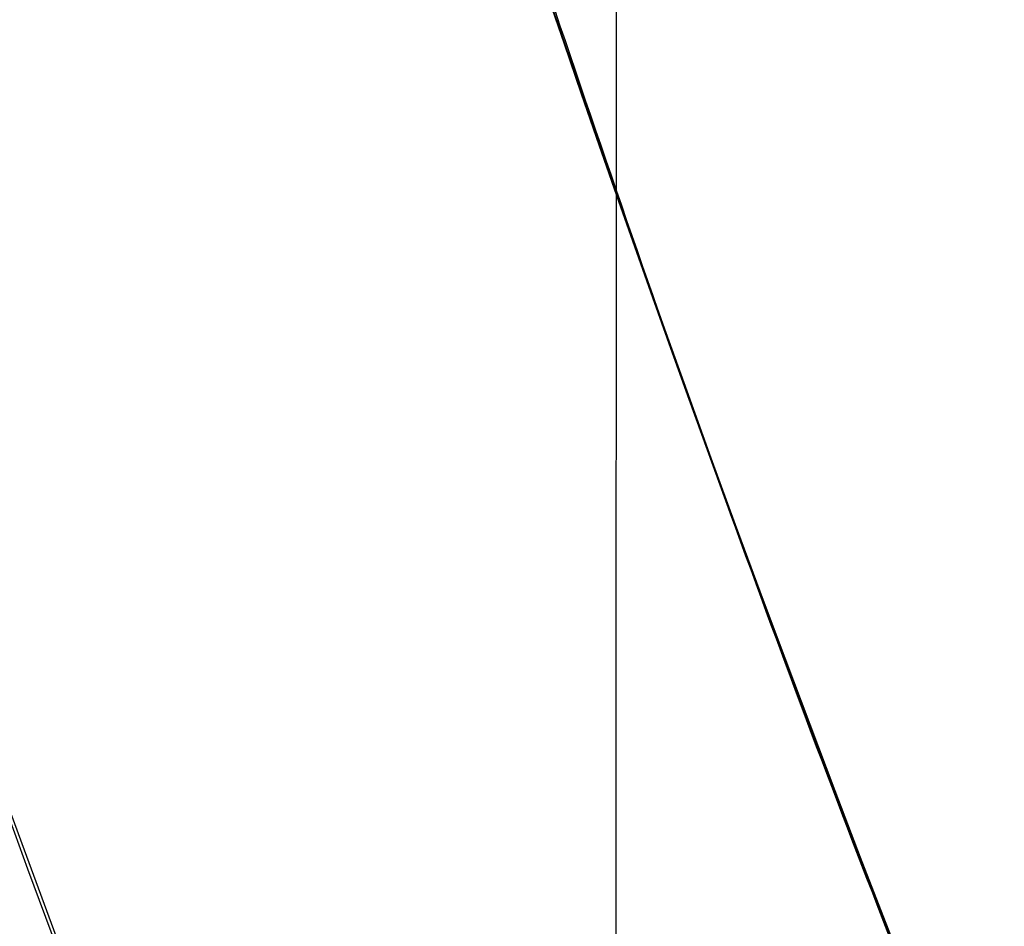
# Model space of a CAD drawing. Header units: millimetres. Extents: x -130 to 129, y 0 to 422.
# Tile 399 of 656: x -19.705 to -18.884, y 285.924 to 286.68. Entities that reach past the tile are written whole.
import ezdxf

# ---------------------------------------------------------------- set-up
doc = ezdxf.new("R2010")
doc.units = ezdxf.units.MM
for name, color, linetype, true_color in [('BOMBILLA', 7, 'Continuous', 0xfff700), ('NEGRO', 7, 'Continuous', 0x363535), ('PANTALLA', 7, 'Continuous', 0xffffff)]:
    doc.layers.add(name, color=color, linetype=linetype, true_color=true_color)
doc.layers.add('Capa 01', color=7, linetype='Continuous')

# ---------------------------------------------------------------- blocks, each defined once
blk = doc.blocks.new('DOME 29912')
at = {"layer": 'BOMBILLA', "extrusion": (0, 0, -1)}
blk.add_arc((0.7034267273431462, 292.9933873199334, -203.8578232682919), 24.05871559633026, 180.8118392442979, 0.8118392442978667, dxfattribs=at)
at = {"layer": 'BOMBILLA'}
blk.add_arc((-0.7034267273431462, 292.9933873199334, 189.2111779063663), 19.08658103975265, 179.1881607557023, 359.1881607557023, dxfattribs=at)
at = {"layer": 'NEGRO', "extrusion": (0, 0, -1)}
for centre, radius, start, end in [((0.703263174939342, 292.997692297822, -150.75), 116.5, 15.31920064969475, 195.3192006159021), ((0.703263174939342, 292.997692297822, -150.75), 115.5, 15.31920064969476, 195.3192006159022), ((0.7032631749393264, 292.997692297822, -156), 116.5, 15.31920062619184, 195.319200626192), ((0.703263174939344, 292.997692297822, -145.5), 115.5, 15.31920062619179, 195.319200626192), ((0.7032631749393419, 292.997692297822, -156), 115.5, 15.31920062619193, 195.319200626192), ((0.7032631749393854, 292.997692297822, -158), 115, 48.09866593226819, 228.0986659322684), ((0.7032631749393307, 292.9976922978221, -158), 112, 48.09866593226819, 228.0986659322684), ((0.703263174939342, 292.997692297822, -144.5), 106.5, 15.31920064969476, 195.3192006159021), ((0.7032631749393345, 292.997692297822, -145), 106.5, 15.3192006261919, 195.319200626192), ((0.7032631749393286, 292.997692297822, -158), 115.0000000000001, 228.0986659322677, 48.09866593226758), ((0.7032631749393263, 292.997692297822, -158), 112, 228.0986659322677, 48.09866593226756), ((0.70326317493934, 292.997692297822, -151.5), 115.0000000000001, 260.0639215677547, 16.13341038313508), ((0.70326317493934, 292.997692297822, -151.5), 112.0000000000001, 260.1165838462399, 16.08074809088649), ((0.7032631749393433, 292.997692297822, -145.5), 116.5, 195.3192006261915, 15.31920062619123), ((0.7032631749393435, 292.997692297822, -156), 116.5, 195.3192006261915, 15.31920062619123), ((0.703263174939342, 292.997692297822, -150.75), 116.5, 195.3192006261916, 15.31920064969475), ((0.7032631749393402, 292.997692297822, -156), 115.5, 195.3192006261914, 15.31920062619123), ((0.703263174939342, 292.997692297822, -150.75), 115.5, 195.3192006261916, 15.31920064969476), ((0.7032631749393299, 292.997692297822, -156), 29.00000000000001, 258.0986659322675, 78.09866593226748), ((0.703263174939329, 292.997692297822, -155), 29.00000000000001, 258.0986659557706, 78.098665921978), ((0.7032631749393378, 292.997692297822, -145), 106.5, 195.3192006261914, 15.31920062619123), ((0.703263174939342, 292.997692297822, -144.5), 106.5, 195.3192006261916, 15.31920064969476), ((0.7032631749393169, 292.997692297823, -161.376100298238), 28.25000000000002, 233.9491539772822, 53.94915397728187), ((0.703263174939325, 292.997692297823, -160.376100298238), 28.25000000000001, 233.9491539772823, 53.94915400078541), ((0.703263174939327, 292.997692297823, -153), 22.49999999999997, 270.0360020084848, 90.0360020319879), ((0.703263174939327, 292.9976922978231, -154), 22.49999999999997, 270.0360020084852, 90.0360020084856), ((0.7032631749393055, 292.997692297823, -159.876100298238), 27.50000000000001, 233.949153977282, 53.94915397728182), ((0.703263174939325, 292.997692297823, -159.626100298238), 27.5, 233.9491539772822, 53.94915400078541), ((0.7032631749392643, 292.9976922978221, -133.25), 20.99999999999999, 270.0360020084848, 90.0360020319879), ((0.703263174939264, 292.9976922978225, -152), 21.00000000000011, 270.0360020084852, 90.0360020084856), ((0.703263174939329, 292.997692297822, -156), 20.25000000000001, 258.0986659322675, 78.09866593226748), ((0.703263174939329, 292.997692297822, -155), 20.25000000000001, 258.0986659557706, 78.09866592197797), ((0.7032631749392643, 292.9976922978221, -133), 19.00000000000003, 270.0360020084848, 90.0360020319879), ((0.703263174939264, 292.9976922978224, -152), 19.0000000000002, 270.036002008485, 90.0360020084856), ((0.703263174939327, 292.997692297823, -143), 18.65000000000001, 270.0360020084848, 90.0360020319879), ((0.703263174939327, 292.997692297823, -152), 18.65000000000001, 270.0360020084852, 90.0360020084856), ((0.703263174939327, 292.997692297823, -160.73517), 18.59999999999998, 307.4656207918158, 90.03600202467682), ((0.703263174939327, 292.997692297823, -171.2075), 18.59999999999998, 270.0360020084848, 90.03600203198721), ((0.703263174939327, 292.997692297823, -168.6575), 18.59999999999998, 270.0360020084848, 90.03600203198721), ((0.703263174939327, 292.997692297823, -176.5), 18.59999999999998, 270.036002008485, 90.0360020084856), ((0.703263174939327, 292.997692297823, -176.5), 17.49999999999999, 270.0360020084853, 90.0360020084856), ((0.7032631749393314, 292.997692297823, -169.376100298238), 18.00000000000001, 233.949153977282, 53.94915397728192), ((0.7032631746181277, 292.997692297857, -161.3761002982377), 22.50000000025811, 323.9491539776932, 353.9491539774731), ((0.7032631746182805, 292.997692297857, -169.3761002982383), 22.50000000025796, 323.9491539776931, 353.9491539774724), ((0.703263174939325, 292.997692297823, -165.376100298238), 22.49999999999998, 323.9491539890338, 353.9491539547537), ((0.703263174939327, 292.997692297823, -174.475425), 18.59999999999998, 270.0360020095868, 349.8527755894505)]:
    blk.add_arc(centre, radius, start, end, dxfattribs=at)
at = {"layer": 'NEGRO'}
for centre, radius, start, end in [((-0.7032631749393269, 292.997692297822, 145.5), 116.5, 344.6807993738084, 164.680799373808), ((-0.7032631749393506, 292.997692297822, 144), 115, 344.6807993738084, 164.6807993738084), ((-0.7032631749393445, 292.997692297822, 145), 115, 344.6807993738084, 131.9013340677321), ((-0.7032631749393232, 292.997692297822, 145), 115, 344.6807993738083, 131.9013340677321), ((-0.7032631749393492, 292.997692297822, 145), 112, 311.9013340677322, 131.901334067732), ((-0.7032631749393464, 292.997692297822, 144), 106.5, 344.6807993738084, 164.6807993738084), ((-0.7032631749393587, 292.997692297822, 145), 112, 131.9013340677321, 311.901334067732), ((-0.7032631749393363, 292.997692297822, 145.5), 115.5, 164.6807993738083, 344.6807993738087), ((-0.7032631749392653, 292.997692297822, 144), 115, 164.6807993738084, 344.6807993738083), ((-0.7032631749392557, 292.9976922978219, 145), 114.9999999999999, 164.6807993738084, 311.901334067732), ((-0.703263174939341, 292.997692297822, 145), 115, 164.6807993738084, 311.901334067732), ((-0.7032631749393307, 292.997692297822, 154), 29.00000000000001, 101.9013340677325, 281.9013340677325), ((-0.7032631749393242, 292.997692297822, 144), 106.5, 164.6807993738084, 344.6807993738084), ((-0.703263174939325, 292.997692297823, 159.376100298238), 28.25, 126.0508460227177, 306.0508460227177), ((-0.703263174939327, 292.9976922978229, 152), 22.49999999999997, 89.96399799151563, 269.963997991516), ((-0.703263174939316, 292.997692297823, 159.376100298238), 27.49999999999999, 126.0508460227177, 306.0508460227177), ((-0.7032631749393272, 292.997692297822, 154), 20.25000000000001, 101.9013340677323, 281.9013340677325), ((-0.7032631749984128, 292.9976922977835, 114), 19.00000000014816, 89.96399799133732, 213.2397354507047), ((-0.703263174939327, 292.997692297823, 134), 18.65000000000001, 89.96399799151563, 269.963997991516), ((-0.7032631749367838, 292.9976922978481, 175), 18.59999999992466, 89.9639979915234, 264.2077136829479), ((-0.7032631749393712, 292.997692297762, 154), 18.59999999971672, 167.5453164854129, 269.9639979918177)]:
    blk.add_arc(centre, radius, start, end, dxfattribs=at)
for points, weights in [([(111.2336383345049, 262.3348985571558, 144.4393398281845), (172.559225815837, 486.208701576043, 144.4393398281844), (-51.31457720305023, 547.5342890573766, 144.4393398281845), (-112.6401646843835, 323.6604860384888, 144.4393398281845)], [0.8164906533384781, 0.2721635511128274, 0.2721635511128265, 0.8164906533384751]), ([(110.5516558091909, 262.5217135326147, 145.1464466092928), (171.5036133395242, 485.0315515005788, 145.1464466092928), (-51.00622462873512, 545.9835090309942, 145.1464466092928), (-111.9581821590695, 323.4736710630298, 145.1464466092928)], [0.8164906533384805, 0.2721635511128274, 0.2721635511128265, 0.8164906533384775]), ([(-112.6401646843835, 323.6604860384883, 144.4393398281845), (-173.9657521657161, 99.7866830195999, 144.4393398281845), (49.90805085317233, 38.4610955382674, 144.4393398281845), (111.2336383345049, 262.3348985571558, 144.4393398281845)], [0.8164906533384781, 0.2721635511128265, 0.2721635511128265, 0.8164906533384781]), ([(-111.9581821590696, 323.4736710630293, 145.1464466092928), (-172.9101396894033, 100.9638330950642, 145.1464466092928), (49.59969827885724, 40.01187556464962, 145.1464466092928), (110.5516558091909, 262.5217135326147, 145.1464466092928)], [0.8164906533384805, 0.2721635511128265, 0.2721635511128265, 0.8164906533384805])]:
    blk.add_rational_spline(points, weights, degree=3, dxfattribs=at)
for points, knots in [([(0.5450627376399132, 312.5578989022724, 175), (-2.007606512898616, 312.7208094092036, 175), (-4.558315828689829, 312.3809239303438, 175), (-8.157760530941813, 311.1689125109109, 175), (-9.33278626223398, 310.6409687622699, 175), (-11.52498187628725, 309.3880637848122, 175), (-12.55566007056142, 308.6598275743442, 175), (-15.44625611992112, 306.1617089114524, 175), (-17.02461453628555, 304.1452282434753, 175), (-18.75555973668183, 300.7370789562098, 175), (-19.21466194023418, 299.561334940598, 175), (-19.90366126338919, 297.1326653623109, 175), (-20.13362514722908, 295.8656009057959, 175), (-20.34113073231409, 293.341238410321, 175), (-20.32274520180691, 292.0805912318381, 175), (-20.04140427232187, 289.5623686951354, 175), (-19.77454366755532, 288.3031271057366, 175), (-18.63523692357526, 284.6925706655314, 175), (-17.39072969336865, 282.4124697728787, 175), (-14.16801695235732, 278.533291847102, 175), (-12.15576091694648, 276.8924562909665, 175), (-8.81320129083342, 275.1096100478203, 175), (-7.624015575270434, 274.6163730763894, 175), (-5.19647650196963, 273.8775263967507, 175), (-3.953742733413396, 273.6268366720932, 175), (-2.681341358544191, 273.4977639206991, 175)], [0.968114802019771, 0.968114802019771, 0.968114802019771, 0.968114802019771, 1.093114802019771, 1.093114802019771, 1.155614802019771, 1.155614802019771, 1.218114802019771, 1.218114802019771, 1.343114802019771, 1.343114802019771, 1.405614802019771, 1.405614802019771, 1.468114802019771, 1.468114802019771, 1.530614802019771, 1.530614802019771, 1.593114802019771, 1.593114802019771, 1.718114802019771, 1.718114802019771, 1.843114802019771, 1.843114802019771, 1.905614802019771, 1.905614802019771, 1.968114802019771, 1.968114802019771, 1.968114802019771, 1.968114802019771]), ([(-20.73049253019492, 286.6802494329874, 120.499999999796), (-20.7304925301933, 286.6802494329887, 120.7335635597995), (-20.69016238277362, 286.5517683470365, 120.9398572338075), (-20.58867317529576, 286.2451709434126, 121.2683971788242), (-20.52661069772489, 286.0641634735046, 121.4005563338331), (-20.32594802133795, 285.5073014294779, 121.7491554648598), (-20.16938548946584, 285.1070967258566, 121.922003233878), (-19.65108722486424, 283.9012298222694, 122.346016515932), (-19.24873792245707, 283.1025201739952, 122.4999999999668), (-18.77975024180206, 282.3093521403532, 122.5)], [0, 0, 0, 0, 0.125000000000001, 0.125000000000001, 0.250000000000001, 0.250000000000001, 0.500000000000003, 0.500000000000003, 1, 1, 1, 1]), ([(-19.21014279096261, 282.0548678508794, 122), (-19.56038884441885, 282.8448716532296, 121.9999999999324), (-19.86153228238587, 283.6387439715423, 121.8898844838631), (-20.2509160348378, 284.835262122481, 121.5908702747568), (-20.36977402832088, 285.2344179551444, 121.4691227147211), (-20.5271845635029, 285.8090099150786, 121.2202968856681), (-20.57669678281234, 285.9985918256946, 121.1264674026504), (-20.66347315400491, 286.3443684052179, 120.8830136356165), (-20.70733142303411, 286.5295199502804, 120.7182754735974), (-20.70733142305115, 286.5295199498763, 120.5)], [2.570796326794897, 2.570796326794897, 2.570796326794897, 2.570796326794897, 3.070796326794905, 3.070796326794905, 3.320796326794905, 3.320796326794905, 3.445796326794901, 3.445796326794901, 3.570796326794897, 3.570796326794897, 3.570796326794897, 3.570796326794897])]:
    blk.add_open_spline(points, degree=3, knots=knots, dxfattribs=at)
for points, weights, degree, knots in [([(-2.681341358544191, 273.4977639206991, 175), (-7.950807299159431, 274.032300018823, 174.891039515), (-12.23381548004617, 277.1482013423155, 174.785), (-17.38362726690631, 280.8947048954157, 174.6575), (-19.34777298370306, 286.9526733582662, 174.53), (-21.31191870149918, 293.0106418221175, 174.4025), (-19.34016144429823, 299.0661371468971, 174.275), (-17.3684041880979, 305.1216324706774, 174.1475), (-12.21388821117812, 308.8616612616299, 174.02), (-7.059372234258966, 312.6016900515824, 173.8925), (-0.6909474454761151, 312.5976884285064, 173.765), (5.677477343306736, 312.5936868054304, 173.6375), (10.82728913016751, 308.8471832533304, 173.51), (15.97710091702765, 305.1006797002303, 173.3825), (17.9412466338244, 299.0427112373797, 173.255), (19.90539235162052, 292.9847427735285, 173.1275), (17.93363509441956, 286.9292474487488, 173), (15.96187783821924, 280.8737521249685, 172.8725), (10.80736186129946, 277.1337233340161, 172.745), (5.652845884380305, 273.3936945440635, 172.6175), (-0.7155789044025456, 273.3976961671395, 172.49), (-7.084003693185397, 273.4016977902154, 172.3625), (-12.23381548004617, 277.1482013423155, 172.235), (-17.38362726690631, 280.8947048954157, 172.1075), (-19.34777298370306, 286.9526733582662, 171.98), (-21.31191870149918, 293.0106418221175, 171.8525), (-19.34016144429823, 299.0661371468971, 171.725), (-17.3684041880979, 305.1216324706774, 171.5975), (-12.21388821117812, 308.8616612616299, 171.47), (-7.059372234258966, 312.6016900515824, 171.3425), (-0.6909474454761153, 312.5976884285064, 171.215), (5.677477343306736, 312.5936868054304, 171.0875), (10.82728913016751, 308.8471832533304, 170.96), (15.97710091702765, 305.1006797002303, 170.8325), (17.9412466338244, 299.0427112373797, 170.705), (19.90539235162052, 292.9847427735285, 170.5775), (17.93363509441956, 286.9292474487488, 170.45), (15.96187783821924, 280.8737521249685, 170.3225), (10.80736186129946, 277.1337233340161, 170.195), (5.652845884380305, 273.3936945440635, 170.0675), (-0.7155789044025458, 273.3976961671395, 169.94), (-7.084003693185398, 273.4016977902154, 169.8125), (-12.23381548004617, 277.1482013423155, 169.685), (-17.38362726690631, 280.8947048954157, 169.5575), (-19.34777298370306, 286.9526733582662, 169.43), (-21.31191870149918, 293.0106418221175, 169.3025), (-19.34016144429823, 299.0661371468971, 169.175), (-17.3684041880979, 305.1216324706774, 169.0475), (-12.21388821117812, 308.8616612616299, 168.92), (-7.059372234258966, 312.6016900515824, 168.7925), (-0.6909474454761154, 312.5976884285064, 168.665), (5.677477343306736, 312.5936868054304, 168.5375), (10.82728913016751, 308.8471832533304, 168.41), (15.97710091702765, 305.1006797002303, 168.2825), (17.9412466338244, 299.0427112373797, 168.155), (19.90539235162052, 292.9847427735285, 168.0275), (17.93363509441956, 286.9292474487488, 167.9), (15.96187783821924, 280.8737521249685, 167.7725), (10.80736186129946, 277.1337233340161, 167.645), (5.652845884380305, 273.3936945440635, 167.5175), (-0.7155789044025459, 273.3976961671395, 167.39), (-7.084003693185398, 273.4016977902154, 167.2625), (-12.23381548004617, 277.1482013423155, 167.135), (-17.38362726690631, 280.8947048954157, 167.0075), (-19.34777298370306, 286.9526733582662, 166.88), (-21.31191870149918, 293.0106418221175, 166.7525), (-19.34016144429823, 299.0661371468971, 166.625), (-17.3684041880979, 305.1216324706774, 166.4975), (-12.21388821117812, 308.8616612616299, 166.37), (-7.059372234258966, 312.6016900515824, 166.2425), (-0.6909474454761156, 312.5976884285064, 166.115), (5.677477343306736, 312.5936868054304, 165.9875), (10.82728913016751, 308.8471832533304, 165.86), (15.97710091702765, 305.1006797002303, 165.7325), (17.9412466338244, 299.0427112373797, 165.605), (18.73032591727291, 296.6089725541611, 165.55377793), (18.86823978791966, 294.0542299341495, 165.5)], [0.986750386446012, 0.958956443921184, 1, 0.951056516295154, 1, 0.951056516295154, 1, 0.951056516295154, 1, 0.951056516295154, 1, 0.951056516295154, 1, 0.951056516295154, 1, 0.951056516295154, 1, 0.951056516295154, 1, 0.951056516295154, 1, 0.951056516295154, 1, 0.951056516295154, 1, 0.951056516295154, 1, 0.951056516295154, 1, 0.951056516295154, 1, 0.951056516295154, 1, 0.951056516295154, 1, 0.951056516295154, 1, 0.951056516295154, 1, 0.951056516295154, 1, 0.951056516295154, 1, 0.951056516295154, 1, 0.951056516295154, 1, 0.951056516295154, 1, 0.951056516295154, 1, 0.951056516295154, 1, 0.951056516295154, 1, 0.951056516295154, 1, 0.951056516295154, 1, 0.951056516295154, 1, 0.951056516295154, 1, 0.951056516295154, 1, 0.951056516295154, 1, 0.951056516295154, 1, 0.951056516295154, 1, 0.951056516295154, 1, 0.951056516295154, 1, 0.979744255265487, 0.976254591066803], 2, [-0.998991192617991, -0.998991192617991, -0.998991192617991, -0.99375, -0.99375, -0.9875, -0.9875, -0.98125, -0.98125, -0.975, -0.975, -0.96875, -0.96875, -0.9625, -0.9625, -0.95625, -0.95625, -0.95, -0.95, -0.94375, -0.94375, -0.9375, -0.9375, -0.93125, -0.93125, -0.925, -0.925, -0.91875, -0.91875, -0.9125, -0.9125, -0.90625, -0.90625, -0.9, -0.9, -0.89375, -0.89375, -0.8875, -0.8875, -0.88125, -0.88125, -0.875, -0.875, -0.86875, -0.86875, -0.8625, -0.8625, -0.85625, -0.85625, -0.85, -0.85, -0.84375, -0.84375, -0.8375, -0.8375, -0.83125, -0.83125, -0.825, -0.825, -0.81875, -0.81875, -0.8125, -0.8125, -0.80625, -0.80625, -0.8, -0.8, -0.79375, -0.79375, -0.7875, -0.7875, -0.78125, -0.78125, -0.775, -0.775, -0.76875, -0.76875, -0.766163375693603, -0.766163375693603, -0.766163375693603]), ([(-20.22325778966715, 291.2285653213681, 165.5), (-20.02504754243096, 289.0415753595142, 165.546035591), (-19.34777298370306, 286.9526733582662, 165.59), (-17.38362726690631, 280.8947048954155, 165.7175), (-12.23381548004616, 277.1482013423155, 165.845), (-7.084003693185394, 273.4016977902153, 165.9725), (-0.7155789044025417, 273.3976961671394, 166.1), (5.65284588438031, 273.3936945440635, 166.2275), (10.80736186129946, 277.133723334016, 166.355), (15.96187783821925, 280.8737521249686, 166.4825), (17.93363509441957, 286.9292474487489, 166.61), (19.90539235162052, 292.9847427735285, 166.7375), (17.94124663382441, 299.0427112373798, 166.865), (15.97710091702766, 305.1006797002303, 166.9925), (10.82728913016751, 308.8471832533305, 167.12), (5.677477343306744, 312.5936868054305, 167.2475), (-0.6909474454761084, 312.5976884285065, 167.375), (-7.05937223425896, 312.6016900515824, 167.5025), (-12.21388821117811, 308.8616612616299, 167.63), (-17.36840418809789, 305.1216324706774, 167.7575), (-19.34016144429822, 299.0661371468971, 167.885), (-21.31191870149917, 293.0106418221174, 168.0125), (-19.34777298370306, 286.9526733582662, 168.14), (-17.38362726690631, 280.8947048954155, 168.2675), (-12.23381548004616, 277.1482013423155, 168.395), (-7.084003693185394, 273.4016977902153, 168.5225), (-0.7155789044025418, 273.3976961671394, 168.65), (5.65284588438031, 273.3936945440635, 168.7775), (10.80736186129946, 277.133723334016, 168.905), (15.96187783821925, 280.8737521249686, 169.0325), (17.93363509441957, 286.9292474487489, 169.16), (19.90539235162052, 292.9847427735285, 169.2875), (17.94124663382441, 299.0427112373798, 169.415), (15.97710091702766, 305.1006797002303, 169.5425), (10.82728913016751, 308.8471832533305, 169.67), (5.677477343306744, 312.5936868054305, 169.7975), (-0.6909474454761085, 312.5976884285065, 169.925), (-7.05937223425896, 312.6016900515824, 170.0525), (-12.21388821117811, 308.8616612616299, 170.18), (-17.36840418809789, 305.1216324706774, 170.3075), (-19.34016144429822, 299.0661371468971, 170.435), (-21.31191870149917, 293.0106418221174, 170.5625), (-19.34777298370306, 286.9526733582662, 170.69), (-17.38362726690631, 280.8947048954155, 170.8175), (-12.23381548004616, 277.1482013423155, 170.945), (-7.084003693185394, 273.4016977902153, 171.0725), (-0.7155789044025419, 273.3976961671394, 171.2), (5.65284588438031, 273.3936945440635, 171.3275), (10.80736186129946, 277.133723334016, 171.455), (15.96187783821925, 280.8737521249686, 171.5825), (17.93363509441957, 286.9292474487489, 171.71), (19.90539235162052, 292.9847427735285, 171.8375), (17.94124663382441, 299.0427112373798, 171.965), (15.97710091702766, 305.1006797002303, 172.0925), (10.82728913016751, 308.8471832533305, 172.22), (5.677477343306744, 312.5936868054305, 172.3475), (-0.6909474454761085, 312.5976884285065, 172.475), (-7.05937223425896, 312.6016900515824, 172.6025), (-12.21388821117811, 308.8616612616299, 172.73), (-17.36840418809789, 305.1216324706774, 172.8575), (-19.34016144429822, 299.0661371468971, 172.985), (-21.31191870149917, 293.0106418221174, 173.1125), (-19.34777298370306, 286.9526733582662, 173.24), (-17.38362726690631, 280.8947048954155, 173.3675), (-12.23381548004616, 277.1482013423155, 173.495), (-7.084003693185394, 273.4016977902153, 173.6225), (-0.7155789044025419, 273.3976961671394, 173.75), (5.65284588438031, 273.3936945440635, 173.8775), (10.80736186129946, 277.133723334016, 174.005), (15.96187783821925, 280.8737521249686, 174.1325), (17.93363509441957, 286.9292474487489, 174.26), (19.90539235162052, 292.9847427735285, 174.3875), (17.94124663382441, 299.0427112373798, 174.515), (15.97710091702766, 305.1006797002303, 174.6425), (10.82728913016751, 308.8471832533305, 174.77), (6.22493255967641, 312.1954114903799, 174.883946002), (0.5450627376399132, 312.5578989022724, 175)], [0.977551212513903, 0.982564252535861, 1, 0.951056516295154, 1, 0.951056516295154, 1, 0.951056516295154, 1, 0.951056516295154, 1, 0.951056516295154, 1, 0.951056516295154, 1, 0.951056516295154, 1, 0.951056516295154, 1, 0.951056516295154, 1, 0.951056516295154, 1, 0.951056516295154, 1, 0.951056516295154, 1, 0.951056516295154, 1, 0.951056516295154, 1, 0.951056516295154, 1, 0.951056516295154, 1, 0.951056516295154, 1, 0.951056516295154, 1, 0.951056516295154, 1, 0.951056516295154, 1, 0.951056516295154, 1, 0.951056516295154, 1, 0.951056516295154, 1, 0.951056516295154, 1, 0.951056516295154, 1, 0.951056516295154, 1, 0.951056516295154, 1, 0.951056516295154, 1, 0.951056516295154, 1, 0.951056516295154, 1, 0.951056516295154, 1, 0.951056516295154, 1, 0.951056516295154, 1, 0.951056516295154, 1, 0.951056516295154, 1, 0.951056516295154, 1, 0.956030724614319, 0.991062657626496], 2, [-2.200956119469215, -2.200956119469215, -2.200956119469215, -2.19872960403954, -2.19872960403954, -2.19247960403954, -2.19247960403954, -2.18622960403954, -2.18622960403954, -2.17997960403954, -2.17997960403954, -2.17372960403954, -2.17372960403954, -2.16747960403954, -2.16747960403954, -2.16122960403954, -2.16122960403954, -2.15497960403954, -2.15497960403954, -2.14872960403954, -2.14872960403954, -2.14247960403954, -2.14247960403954, -2.13622960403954, -2.13622960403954, -2.12997960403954, -2.12997960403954, -2.12372960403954, -2.12372960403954, -2.11747960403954, -2.11747960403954, -2.11122960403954, -2.11122960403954, -2.10497960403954, -2.10497960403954, -2.09872960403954, -2.09872960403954, -2.09247960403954, -2.09247960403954, -2.08622960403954, -2.08622960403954, -2.07997960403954, -2.07997960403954, -2.07372960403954, -2.07372960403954, -2.06747960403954, -2.06747960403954, -2.06122960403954, -2.06122960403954, -2.05497960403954, -2.05497960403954, -2.04872960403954, -2.04872960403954, -2.04247960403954, -2.04247960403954, -2.03622960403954, -2.03622960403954, -2.02997960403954, -2.02997960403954, -2.02372960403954, -2.02372960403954, -2.01747960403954, -2.01747960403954, -2.01122960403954, -2.01122960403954, -2.00497960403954, -2.00497960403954, -1.99872960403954, -1.99872960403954, -1.99247960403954, -1.99247960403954, -1.98622960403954, -1.98622960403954, -1.97997960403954, -1.97997960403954, -1.97372960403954, -1.97372960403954, -1.968114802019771, -1.968114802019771, -1.968114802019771]), ([(0.7680090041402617, 273.4529907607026, 165.5000674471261), (6.309480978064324, 273.870137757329, 165.61374225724), (10.80736186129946, 277.1337233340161, 165.725), (15.96187783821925, 280.8737521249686, 165.8525), (17.93363509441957, 286.9292474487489, 165.98), (19.90539235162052, 292.9847427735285, 166.1075), (17.94124663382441, 299.0427112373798, 166.235), (15.97710091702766, 305.1006797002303, 166.3625), (10.82728913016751, 308.8471832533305, 166.49), (5.677477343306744, 312.5936868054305, 166.6175), (-0.6909474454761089, 312.5976884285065, 166.745), (-7.059372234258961, 312.6016900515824, 166.8725), (-12.21388821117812, 308.8616612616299, 167), (-17.3684041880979, 305.1216324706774, 167.1275), (-19.34016144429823, 299.0661371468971, 167.255), (-21.31191870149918, 293.0106418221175, 167.3825), (-19.34777298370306, 286.9526733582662, 167.51), (-17.38362726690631, 280.8947048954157, 167.6375), (-12.23381548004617, 277.1482013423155, 167.765), (-7.084003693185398, 273.4016977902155, 167.8925), (-0.7155789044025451, 273.3976961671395, 168.02), (5.652845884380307, 273.3936945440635, 168.1475), (10.80736186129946, 277.1337233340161, 168.275), (15.96187783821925, 280.8737521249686, 168.4025), (17.93363509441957, 286.9292474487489, 168.53), (19.90539235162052, 292.9847427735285, 168.6575), (17.94124663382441, 299.0427112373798, 168.785), (15.97710091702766, 305.1006797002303, 168.9125), (10.82728913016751, 308.8471832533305, 169.04), (5.677477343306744, 312.5936868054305, 169.1675), (-0.6909474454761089, 312.5976884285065, 169.295), (-7.059372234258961, 312.6016900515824, 169.4225), (-12.21388821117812, 308.8616612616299, 169.55), (-17.3684041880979, 305.1216324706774, 169.6775), (-19.34016144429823, 299.0661371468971, 169.805), (-21.31191870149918, 293.0106418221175, 169.9325), (-19.34777298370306, 286.9526733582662, 170.06), (-17.38362726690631, 280.8947048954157, 170.1875), (-12.23381548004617, 277.1482013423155, 170.315), (-7.084003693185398, 273.4016977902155, 170.4425), (-0.7155789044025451, 273.3976961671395, 170.57), (5.652845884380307, 273.3936945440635, 170.6975), (10.80736186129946, 277.1337233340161, 170.825), (15.96187783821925, 280.8737521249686, 170.9525), (17.93363509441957, 286.9292474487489, 171.08), (19.90539235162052, 292.9847427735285, 171.2075), (17.94124663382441, 299.0427112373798, 171.335), (15.97710091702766, 305.1006797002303, 171.4625), (10.82728913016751, 308.8471832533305, 171.59), (5.677477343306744, 312.5936868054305, 171.7175), (-0.6909474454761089, 312.5976884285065, 171.845), (-7.059372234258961, 312.6016900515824, 171.9725), (-12.21388821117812, 308.8616612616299, 172.1), (-17.3684041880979, 305.1216324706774, 172.2275), (-19.34016144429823, 299.0661371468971, 172.355), (-21.31191870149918, 293.0106418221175, 172.4825), (-19.34777298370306, 286.9526733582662, 172.61), (-17.38362726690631, 280.8947048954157, 172.7375), (-12.23381548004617, 277.1482013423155, 172.865), (-7.084003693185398, 273.4016977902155, 172.9925), (-0.7155789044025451, 273.3976961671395, 173.12), (5.652845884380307, 273.3936945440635, 173.2475), (10.80736186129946, 277.1337233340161, 173.375), (15.96187783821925, 280.8737521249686, 173.5025), (17.93363509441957, 286.9292474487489, 173.63), (19.90539235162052, 292.9847427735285, 173.7575), (17.94124663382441, 299.0427112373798, 173.885), (15.97710091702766, 305.1006797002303, 174.0125), (10.82728913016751, 308.8471832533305, 174.14), (5.677477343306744, 312.5936868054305, 174.2675), (-0.6909474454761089, 312.5976884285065, 174.395), (-7.059372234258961, 312.6016900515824, 174.5225), (-12.21388821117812, 308.8616612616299, 174.65), (-17.3684041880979, 305.1216324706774, 174.7775), (-19.34016144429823, 299.0661371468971, 174.905), (-20.05745351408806, 296.8632499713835, 174.9513823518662), (-20.24139033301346, 294.5538372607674, 175.000000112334)], [0.9895209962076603, 0.9570234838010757, 1, 0.951056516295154, 1, 0.951056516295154, 1, 0.951056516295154, 1, 0.951056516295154, 1, 0.951056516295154, 1, 0.951056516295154, 1, 0.951056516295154, 1, 0.951056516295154, 1, 0.951056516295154, 1, 0.951056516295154, 1, 0.951056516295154, 1, 0.951056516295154, 1, 0.951056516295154, 1, 0.951056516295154, 1, 0.951056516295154, 1, 0.951056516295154, 1, 0.951056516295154, 1, 0.951056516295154, 1, 0.951056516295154, 1, 0.951056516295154, 1, 0.951056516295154, 1, 0.951056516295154, 1, 0.951056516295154, 1, 0.951056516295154, 1, 0.951056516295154, 1, 0.951056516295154, 1, 0.951056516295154, 1, 0.951056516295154, 1, 0.951056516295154, 1, 0.951056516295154, 1, 0.951056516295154, 1, 0.951056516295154, 1, 0.951056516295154, 1, 0.951056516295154, 1, 0.951056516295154, 1, 0.951056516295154, 1, 0.9816229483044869, 0.9770461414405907], 2, [0.7507619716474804, 0.7507619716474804, 0.7507619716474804, 0.75625, 0.75625, 0.7625, 0.7625, 0.76875, 0.76875, 0.775, 0.775, 0.78125, 0.78125, 0.7875, 0.7875, 0.79375, 0.79375, 0.8, 0.8, 0.80625, 0.80625, 0.8125, 0.8125, 0.81875, 0.81875, 0.825, 0.825, 0.83125, 0.83125, 0.8375, 0.8375, 0.84375, 0.84375, 0.85, 0.85, 0.85625, 0.85625, 0.8625, 0.8625, 0.86875, 0.86875, 0.875, 0.875, 0.88125, 0.88125, 0.8875, 0.8875, 0.89375, 0.89375, 0.9, 0.9, 0.90625, 0.90625, 0.9125, 0.9125, 0.91875, 0.91875, 0.925, 0.925, 0.93125, 0.93125, 0.9375, 0.9375, 0.94375, 0.94375, 0.95, 0.95, 0.95625, 0.95625, 0.9625, 0.9625, 0.96875, 0.96875, 0.975, 0.975, 0.98125, 0.98125, 0.9835967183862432, 0.9835967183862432, 0.9835967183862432]), ([(18.36896675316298, 294.0272774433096, 165.5), (18.23457109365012, 296.5168480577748, 165.55377793), (17.4656213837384, 298.8885015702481, 165.605), (15.55158142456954, 304.7919300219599, 165.7325), (10.53314238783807, 308.4428595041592, 165.86), (5.514703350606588, 312.0937889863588, 165.9875), (-0.6912616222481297, 312.0976885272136, 166.115), (-6.897226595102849, 312.1015880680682, 166.2425), (-11.92024981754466, 308.4569681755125, 166.37), (-16.94327303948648, 304.8123482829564, 166.4975), (-18.8647303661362, 298.9113298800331, 166.625), (-20.78618769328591, 293.01031147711, 166.7525), (-18.87214773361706, 287.1068830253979, 166.88), (-16.9581077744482, 281.203454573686, 167.0075), (-11.93966873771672, 277.5525250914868, 167.135), (-6.921229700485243, 273.9015956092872, 167.2625), (-0.7152647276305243, 273.8976960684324, 167.39), (5.490700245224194, 273.8937965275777, 167.5175), (10.51372346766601, 277.5384164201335, 167.645), (15.53674668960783, 281.1830363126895, 167.7725), (17.45820401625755, 287.0840547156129, 167.9), (19.37966134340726, 292.9850731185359, 168.0275), (17.4656213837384, 298.8885015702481, 168.155), (15.55158142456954, 304.7919300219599, 168.2825), (10.53314238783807, 308.4428595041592, 168.41), (5.514703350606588, 312.0937889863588, 168.5375), (-0.6912616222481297, 312.0976885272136, 168.665), (-6.897226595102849, 312.1015880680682, 168.7925), (-11.92024981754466, 308.4569681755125, 168.92), (-16.94327303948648, 304.8123482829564, 169.0475), (-18.8647303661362, 298.9113298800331, 169.175), (-20.78618769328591, 293.01031147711, 169.3025), (-18.87214773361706, 287.1068830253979, 169.43), (-16.9581077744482, 281.203454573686, 169.5575), (-11.93966873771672, 277.5525250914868, 169.685), (-6.921229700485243, 273.9015956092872, 169.8125), (-0.7152647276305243, 273.8976960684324, 169.94), (5.490700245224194, 273.8937965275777, 170.0675), (10.51372346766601, 277.5384164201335, 170.195), (15.53674668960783, 281.1830363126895, 170.3225), (17.45820401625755, 287.0840547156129, 170.45), (19.37966134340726, 292.9850731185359, 170.5775), (17.4656213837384, 298.8885015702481, 170.705), (15.55158142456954, 304.7919300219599, 170.8325), (10.53314238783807, 308.4428595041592, 170.96), (5.514703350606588, 312.0937889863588, 171.0875), (-0.6912616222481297, 312.0976885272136, 171.215), (-6.897226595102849, 312.1015880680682, 171.3425), (-11.92024981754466, 308.4569681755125, 171.47), (-16.94327303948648, 304.8123482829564, 171.5975), (-18.8647303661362, 298.9113298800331, 171.725), (-20.78618769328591, 293.01031147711, 171.8525), (-18.87214773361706, 287.1068830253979, 171.98), (-16.9581077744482, 281.203454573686, 172.1075), (-11.93966873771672, 277.5525250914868, 172.235), (-6.921229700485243, 273.9015956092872, 172.3625), (-0.7152647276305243, 273.8976960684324, 172.49), (5.490700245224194, 273.8937965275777, 172.6175), (10.51372346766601, 277.5384164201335, 172.745), (15.53674668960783, 281.1830363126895, 172.8725), (17.45820401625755, 287.0840547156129, 173), (19.37966134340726, 292.9850731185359, 173.1275), (17.4656213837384, 298.8885015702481, 173.255), (15.55158142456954, 304.7919300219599, 173.3825), (10.53314238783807, 308.4428595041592, 173.51), (5.514703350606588, 312.0937889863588, 173.6375), (-0.6912616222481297, 312.0976885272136, 173.765), (-6.897226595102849, 312.1015880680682, 173.8925), (-11.92024981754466, 308.4569681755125, 174.02), (-16.94327303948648, 304.8123482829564, 174.1475), (-18.8647303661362, 298.9113298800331, 174.275), (-20.78618769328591, 293.01031147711, 174.4025), (-18.87214773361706, 287.1068830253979, 174.53), (-16.9581077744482, 281.203454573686, 174.6575), (-11.93966873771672, 277.5525250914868, 174.785), (-7.765920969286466, 274.5161110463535, 174.891039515), (-2.630880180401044, 273.995211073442, 175)], [0.976254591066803, 0.979744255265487, 1, 0.951056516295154, 1, 0.951056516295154, 1, 0.951056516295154, 1, 0.951056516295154, 1, 0.951056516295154, 1, 0.951056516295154, 1, 0.951056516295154, 1, 0.951056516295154, 1, 0.951056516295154, 1, 0.951056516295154, 1, 0.951056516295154, 1, 0.951056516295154, 1, 0.951056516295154, 1, 0.951056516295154, 1, 0.951056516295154, 1, 0.951056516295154, 1, 0.951056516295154, 1, 0.951056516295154, 1, 0.951056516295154, 1, 0.951056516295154, 1, 0.951056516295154, 1, 0.951056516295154, 1, 0.951056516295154, 1, 0.951056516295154, 1, 0.951056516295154, 1, 0.951056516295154, 1, 0.951056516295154, 1, 0.951056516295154, 1, 0.951056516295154, 1, 0.951056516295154, 1, 0.951056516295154, 1, 0.951056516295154, 1, 0.951056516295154, 1, 0.951056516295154, 1, 0.951056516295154, 1, 0.951056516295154, 1, 0.958956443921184, 0.986750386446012], 2, [0.766163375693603, 0.766163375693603, 0.766163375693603, 0.76875, 0.76875, 0.775, 0.775, 0.78125, 0.78125, 0.7875, 0.7875, 0.79375, 0.79375, 0.8, 0.8, 0.80625, 0.80625, 0.8125, 0.8125, 0.81875, 0.81875, 0.825, 0.825, 0.83125, 0.83125, 0.8375, 0.8375, 0.84375, 0.84375, 0.85, 0.85, 0.85625, 0.85625, 0.8625, 0.8625, 0.86875, 0.86875, 0.875, 0.875, 0.88125, 0.88125, 0.8875, 0.8875, 0.89375, 0.89375, 0.9, 0.9, 0.90625, 0.90625, 0.9125, 0.9125, 0.91875, 0.91875, 0.925, 0.925, 0.93125, 0.93125, 0.9375, 0.9375, 0.94375, 0.94375, 0.95, 0.95, 0.95625, 0.95625, 0.9625, 0.9625, 0.96875, 0.96875, 0.975, 0.975, 0.98125, 0.98125, 0.9875, 0.9875, 0.99375, 0.99375, 0.998991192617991, 0.998991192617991, 0.998991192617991]), ([(-19.72529866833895, 291.2736952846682, 165.500000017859), (-19.53214475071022, 289.1424963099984, 165.5460355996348), (-18.87214773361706, 287.1068830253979, 165.59), (-16.9581077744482, 281.203454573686, 165.7175), (-11.93966873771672, 277.5525250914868, 165.845), (-6.921229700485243, 273.9015956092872, 165.9725), (-0.7152647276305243, 273.8976960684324, 166.1), (5.490700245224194, 273.8937965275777, 166.2275), (10.51372346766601, 277.5384164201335, 166.355), (15.53674668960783, 281.1830363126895, 166.4825), (17.45820401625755, 287.0840547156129, 166.61), (19.37966134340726, 292.9850731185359, 166.7375), (17.4656213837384, 298.8885015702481, 166.865), (15.55158142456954, 304.7919300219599, 166.9925), (10.53314238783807, 308.4428595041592, 167.12), (5.514703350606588, 312.0937889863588, 167.2475), (-0.6912616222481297, 312.0976885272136, 167.375), (-6.897226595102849, 312.1015880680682, 167.5025), (-11.92024981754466, 308.4569681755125, 167.63), (-16.94327303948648, 304.8123482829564, 167.7575), (-18.8647303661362, 298.9113298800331, 167.885), (-20.78618769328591, 293.01031147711, 168.0125), (-18.87214773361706, 287.1068830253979, 168.14), (-16.9581077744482, 281.203454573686, 168.2675), (-11.93966873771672, 277.5525250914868, 168.395), (-6.921229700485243, 273.9015956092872, 168.5225), (-0.7152647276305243, 273.8976960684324, 168.65), (5.490700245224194, 273.8937965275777, 168.7775), (10.51372346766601, 277.5384164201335, 168.905), (15.53674668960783, 281.1830363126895, 169.0325), (17.45820401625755, 287.0840547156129, 169.16), (19.37966134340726, 292.9850731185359, 169.2875), (17.4656213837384, 298.8885015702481, 169.415), (15.55158142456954, 304.7919300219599, 169.5425), (10.53314238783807, 308.4428595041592, 169.67), (5.514703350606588, 312.0937889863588, 169.7975), (-0.6912616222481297, 312.0976885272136, 169.925), (-6.897226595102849, 312.1015880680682, 170.0525), (-11.92024981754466, 308.4569681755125, 170.18), (-16.94327303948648, 304.8123482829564, 170.3075), (-18.8647303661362, 298.9113298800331, 170.435), (-20.78618769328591, 293.01031147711, 170.5625), (-18.87214773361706, 287.1068830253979, 170.69), (-16.9581077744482, 281.203454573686, 170.8175), (-11.93966873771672, 277.5525250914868, 170.945), (-6.921229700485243, 273.9015956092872, 171.0725), (-0.7152647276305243, 273.8976960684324, 171.2), (5.490700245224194, 273.8937965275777, 171.3275), (10.51372346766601, 277.5384164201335, 171.455), (15.53674668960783, 281.1830363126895, 171.5825), (17.45820401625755, 287.0840547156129, 171.71), (19.37966134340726, 292.9850731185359, 171.8375), (17.4656213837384, 298.8885015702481, 171.965), (15.55158142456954, 304.7919300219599, 172.0925), (10.53314238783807, 308.4428595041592, 172.22), (5.514703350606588, 312.0937889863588, 172.3475), (-0.6912616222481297, 312.0976885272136, 172.475), (-6.897226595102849, 312.1015880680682, 172.6025), (-11.92024981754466, 308.4569681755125, 172.73), (-16.94327303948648, 304.8123482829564, 172.8575), (-18.8647303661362, 298.9113298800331, 172.985), (-20.78618769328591, 293.01031147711, 173.1125), (-18.87214773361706, 287.1068830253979, 173.24), (-16.9581077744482, 281.203454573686, 173.3675), (-11.93966873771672, 277.5525250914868, 173.495), (-6.921229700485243, 273.9015956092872, 173.6225), (-0.7152647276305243, 273.8976960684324, 173.75), (5.490700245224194, 273.8937965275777, 173.8775), (10.51372346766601, 277.5384164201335, 174.005), (15.53674668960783, 281.1830363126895, 174.1325), (17.45820401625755, 287.0840547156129, 174.26), (19.37966134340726, 292.9850731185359, 174.3875), (17.4656213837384, 298.8885015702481, 174.515), (15.55158142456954, 304.7919300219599, 174.6425), (10.53314238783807, 308.4428595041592, 174.77), (6.048192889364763, 311.7056737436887, 174.8839460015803), (0.513217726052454, 312.0589140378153, 174.9999999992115)], [0.9775512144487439, 0.9825642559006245, 1, 0.951056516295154, 1, 0.951056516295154, 1, 0.951056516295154, 1, 0.951056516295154, 1, 0.951056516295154, 1, 0.951056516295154, 1, 0.951056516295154, 1, 0.951056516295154, 1, 0.951056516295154, 1, 0.951056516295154, 1, 0.951056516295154, 1, 0.951056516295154, 1, 0.951056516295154, 1, 0.951056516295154, 1, 0.951056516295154, 1, 0.951056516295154, 1, 0.951056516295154, 1, 0.951056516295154, 1, 0.951056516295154, 1, 0.951056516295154, 1, 0.951056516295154, 1, 0.951056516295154, 1, 0.951056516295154, 1, 0.951056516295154, 1, 0.951056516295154, 1, 0.951056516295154, 1, 0.951056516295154, 1, 0.951056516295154, 1, 0.951056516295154, 1, 0.951056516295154, 1, 0.951056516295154, 1, 0.951056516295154, 1, 0.951056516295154, 1, 0.951056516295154, 1, 0.951056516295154, 1, 0.951056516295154, 1, 0.9560307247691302, 0.9910626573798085], 2, [0.735273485, 0.735273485, 0.735273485, 0.7375, 0.7375, 0.74375, 0.74375, 0.75, 0.75, 0.75625, 0.75625, 0.7625, 0.7625, 0.76875, 0.76875, 0.775, 0.775, 0.78125, 0.78125, 0.7875, 0.7875, 0.79375, 0.79375, 0.8, 0.8, 0.80625, 0.80625, 0.8125, 0.8125, 0.81875, 0.81875, 0.825, 0.825, 0.83125, 0.83125, 0.8375, 0.8375, 0.84375, 0.84375, 0.85, 0.85, 0.85625, 0.85625, 0.8625, 0.8625, 0.86875, 0.86875, 0.875, 0.875, 0.88125, 0.88125, 0.8875, 0.8875, 0.89375, 0.89375, 0.9, 0.9, 0.90625, 0.90625, 0.9125, 0.9125, 0.91875, 0.91875, 0.925, 0.925, 0.93125, 0.93125, 0.9375, 0.9375, 0.94375, 0.94375, 0.95, 0.95, 0.95625, 0.95625, 0.9625, 0.9625, 0.968114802, 0.968114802, 0.968114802]), ([(-2.580419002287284, 274.4926582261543, 175), (-7.581034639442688, 274.9999220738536, 174.891039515), (-11.64552199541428, 277.9568488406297, 174.785), (-16.53258828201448, 281.5122042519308, 174.6575), (-18.39652248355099, 287.2610926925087, 174.53), (-20.26045668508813, 293.0099811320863, 174.4025), (-18.38929928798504, 298.7565226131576, 174.275), (-16.51814189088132, 304.5030640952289, 174.1475), (-11.62661142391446, 308.0522750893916, 174.02), (-6.735080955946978, 311.6014860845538, 173.8925), (-0.6915757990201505, 311.5976886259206, 173.765)], [0.986750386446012, 0.958956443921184, 1, 0.951056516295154, 1, 0.951056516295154, 1, 0.951056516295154, 1, 0.951056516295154, 1], 2, [-0.998991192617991, -0.998991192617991, -0.998991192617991, -0.99375, -0.99375, -0.9875, -0.9875, -0.98125, -0.98125, -0.975, -0.975, -0.96875, -0.96875, -0.96875]), ([(-0.7149505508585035, 274.3976959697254, 172.49), (-6.758455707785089, 274.4014934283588, 172.3625), (-11.64552199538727, 277.956848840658, 172.235), (-16.53258828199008, 281.5122042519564, 172.1075), (-18.39652248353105, 287.2610926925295, 171.98), (-20.26045668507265, 293.0099811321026, 171.8525), (-18.38929928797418, 298.756522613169, 171.725), (-16.51814189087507, 304.5030640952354, 171.5975), (-11.62661142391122, 308.052275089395, 171.47), (-6.735080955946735, 311.601486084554, 171.3425), (-0.6915757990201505, 311.5976886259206, 171.215)], [1, 0.951056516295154, 1, 0.951056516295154, 1, 0.951056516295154, 1, 0.951056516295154, 1, 0.951056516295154, 1], 2, [-0.9375, -0.9375, -0.9375, -0.93125, -0.93125, -0.925, -0.925, -0.91875, -0.91875, -0.9125, -0.9125, -0.90625, -0.90625, -0.90625]), ([(-0.7149505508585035, 274.3976959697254, 169.94), (-6.758455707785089, 274.4014934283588, 169.8125), (-11.64552199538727, 277.956848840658, 169.685), (-16.53258828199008, 281.5122042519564, 169.5575), (-18.39652248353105, 287.2610926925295, 169.43), (-20.26045668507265, 293.0099811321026, 169.3025), (-18.38929928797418, 298.756522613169, 169.175), (-16.51814189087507, 304.5030640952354, 169.0475), (-11.62661142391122, 308.052275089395, 168.92), (-6.735080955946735, 311.601486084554, 168.7925), (-0.6915757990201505, 311.5976886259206, 168.665)], [1, 0.951056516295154, 1, 0.951056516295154, 1, 0.951056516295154, 1, 0.951056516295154, 1, 0.951056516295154, 1], 2, [-0.875, -0.875, -0.875, -0.86875, -0.86875, -0.8625, -0.8625, -0.85625, -0.85625, -0.85, -0.85, -0.84375, -0.84375, -0.84375]), ([(-0.7149505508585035, 274.3976959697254, 167.39), (-6.758455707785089, 274.4014934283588, 167.2625), (-11.64552199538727, 277.956848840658, 167.135), (-16.53258828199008, 281.5122042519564, 167.0075), (-18.39652248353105, 287.2610926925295, 166.88), (-20.26045668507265, 293.0099811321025, 166.7525), (-18.38929928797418, 298.756522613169, 166.625), (-16.51814189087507, 304.5030640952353, 166.4975), (-11.62661142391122, 308.052275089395, 166.37), (-6.735080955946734, 311.601486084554, 166.2425), (-0.6915757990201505, 311.5976886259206, 166.115)], [1, 0.951056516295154, 1, 0.951056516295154, 1, 0.951056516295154, 1, 0.951056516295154, 1, 0.951056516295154, 1], 2, [-0.8125, -0.8125, -0.8125, -0.80625, -0.80625, -0.8, -0.8, -0.79375, -0.79375, -0.7875, -0.7875, -0.78125, -0.78125, -0.78125]), ([(-0.6915757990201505, 311.5976886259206, 167.375), (-6.735080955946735, 311.601486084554, 167.5025), (-11.62661142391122, 308.052275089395, 167.63), (-16.51814189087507, 304.5030640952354, 167.7575), (-18.38929928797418, 298.756522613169, 167.885), (-20.26045668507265, 293.0099811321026, 168.0125), (-18.39652248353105, 287.2610926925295, 168.14), (-16.53258828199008, 281.5122042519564, 168.2675), (-11.64552199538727, 277.956848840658, 168.395), (-6.758455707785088, 274.4014934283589, 168.5225), (-0.7149505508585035, 274.3976959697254, 168.65)], [1, 0.951056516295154, 1, 0.951056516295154, 1, 0.951056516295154, 1, 0.951056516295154, 1, 0.951056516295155, 0.999999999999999], 2, [0.78125, 0.78125, 0.78125, 0.7875, 0.7875, 0.79375, 0.79375, 0.8, 0.8, 0.80625, 0.80625, 0.8125, 0.8125, 0.8125]), ([(-0.6915757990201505, 311.5976886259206, 169.925), (-6.735080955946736, 311.601486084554, 170.0525), (-11.62661142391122, 308.052275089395, 170.18), (-16.51814189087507, 304.5030640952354, 170.3075), (-18.38929928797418, 298.756522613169, 170.435), (-20.26045668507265, 293.0099811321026, 170.5625), (-18.39652248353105, 287.2610926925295, 170.69), (-16.53258828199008, 281.5122042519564, 170.8175), (-11.64552199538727, 277.956848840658, 170.945), (-6.758455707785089, 274.4014934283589, 171.0725), (-0.7149505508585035, 274.3976959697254, 171.2)], [1, 0.951056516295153, 1, 0.951056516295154, 1, 0.951056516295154, 1, 0.951056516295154, 1, 0.951056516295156, 0.999999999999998], 2, [0.84375, 0.84375, 0.84375, 0.85, 0.85, 0.85625, 0.85625, 0.8625, 0.8625, 0.86875, 0.86875, 0.875, 0.875, 0.875]), ([(-0.6915757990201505, 311.5976886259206, 172.475), (-6.735080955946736, 311.601486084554, 172.6025), (-11.62661142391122, 308.052275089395, 172.73), (-16.51814189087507, 304.5030640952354, 172.8575), (-18.38929928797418, 298.756522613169, 172.985), (-20.26045668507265, 293.0099811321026, 173.1125), (-18.39652248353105, 287.2610926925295, 173.24), (-16.53258828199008, 281.5122042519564, 173.3675), (-11.64552199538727, 277.956848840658, 173.495), (-6.75845570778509, 274.4014934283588, 173.6225), (-0.7149505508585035, 274.3976959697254, 173.75)], [1, 0.951056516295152, 1, 0.951056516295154, 1, 0.951056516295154, 1, 0.951056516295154, 1, 0.951056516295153, 1], 2, [0.90625, 0.90625, 0.90625, 0.9125, 0.9125, 0.91875, 0.91875, 0.925, 0.925, 0.93125, 0.93125, 0.9375, 0.9375, 0.9375]), ([(-19.22733969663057, 291.3188269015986, 165.5), (-19.03924221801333, 289.2434180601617, 165.546035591), (-18.3965224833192, 287.2610926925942, 165.59), (-16.53258828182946, 281.5122042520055, 165.7175), (-11.6455219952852, 277.9568488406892, 165.845), (-6.758455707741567, 274.4014934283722, 165.9725), (-0.7149505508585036, 274.3976959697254, 166.1)], [0.977551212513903, 0.982564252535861, 1, 0.951056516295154, 1, 0.951056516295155, 0.999999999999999], 2, [0.735273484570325, 0.735273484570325, 0.735273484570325, 0.7375, 0.7375, 0.74375, 0.74375, 0.75, 0.75, 0.75]), ([(-18.90580930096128, 282.2348154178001, 122.1464466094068), (-19.00889109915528, 282.426830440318, 122.1554464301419), (-19.11050174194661, 282.6222146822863, 122.1547686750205), (-19.30765993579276, 283.0146446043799, 122.136095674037), (-19.40350506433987, 283.2120286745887, 122.1183950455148), (-19.58902236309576, 283.6082843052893, 122.067211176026), (-19.67894455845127, 283.8074513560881, 122.0339534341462), (-19.85251913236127, 284.2070002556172, 121.9518365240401), (-19.93638586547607, 284.4076524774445, 121.9031822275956), (-20.09770761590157, 284.8096590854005, 121.7886328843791), (-20.17475614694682, 285.0098213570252, 121.7233686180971), (-20.28442311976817, 285.3068948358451, 121.6101788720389), (-20.31994249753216, 285.4052147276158, 121.5699715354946), (-20.38847992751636, 285.5990029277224, 121.4838463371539), (-20.42155333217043, 285.6945999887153, 121.4379440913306), (-20.48502509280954, 285.8819565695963, 121.338687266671), (-20.51545928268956, 285.9738097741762, 121.2854021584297), (-20.55876750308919, 286.1072087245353, 121.1972010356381), (-20.57280708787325, 286.1509245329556, 121.1664053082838), (-20.5996829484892, 286.2354419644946, 121.1019232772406), (-20.61255734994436, 286.2763594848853, 121.068185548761), (-20.63693576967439, 286.3545513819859, 120.9967662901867), (-20.64849630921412, 286.3920121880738, 120.958876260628), (-20.66939746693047, 286.4602775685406, 120.8793817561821), (-20.67879561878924, 286.4912639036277, 120.8376870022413), (-20.69083003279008, 286.5311722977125, 120.7711458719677), (-20.69449464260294, 286.5433692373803, 120.7483014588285), (-20.70100297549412, 286.5650837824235, 120.7009990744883), (-20.70384111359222, 286.5745828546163, 120.6764922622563), (-20.71068089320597, 286.5975108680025, 120.6025703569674), (-20.71313165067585, 286.6057728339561, 120.5520026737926), (-20.71313166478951, 286.6057728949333, 120.5000002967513)], [0.853553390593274, 0.8626467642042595, 0.8712436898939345, 0.8876054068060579, 0.895370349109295, 0.91017759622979, 0.9172194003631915, 0.9306522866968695, 0.9370431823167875, 0.9492206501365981, 0.9549611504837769, 0.963051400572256, 0.9656659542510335, 0.97069310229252, 0.9731079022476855, 0.9777282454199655, 0.9799344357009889, 0.9830627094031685, 0.9840761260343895, 0.9860137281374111, 0.9869403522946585, 0.988693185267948, 0.989523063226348, 0.9910223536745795, 0.991695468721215, 0.9925568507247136, 0.9928190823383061, 0.993284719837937, 0.993487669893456, 0.9939768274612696, 0.9941515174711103, 0.9941518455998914], 3, [2.24971950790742e-17, 2.24971950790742e-17, 2.24971950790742e-17, 2.24971950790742e-17, 0.000693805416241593, 0.000693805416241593, 0.00138761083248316, 0.00138761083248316, 0.00208141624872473, 0.00208141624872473, 0.0027752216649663, 0.0027752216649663, 0.00346902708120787, 0.00346902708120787, 0.00381592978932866, 0.00381592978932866, 0.00416283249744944, 0.00416283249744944, 0.00450973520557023, 0.00450973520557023, 0.00468318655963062, 0.00468318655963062, 0.00485663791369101, 0.00485663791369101, 0.00503008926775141, 0.00503008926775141, 0.0052035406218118, 0.0052035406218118, 0.005290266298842, 0.005290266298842, 0.00537699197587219, 0.00537699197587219, 0.005550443, 0.005550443, 0.005550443, 0.005550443])]:
    blk.add_rational_spline(points, weights, degree=degree, knots=knots, dxfattribs=at)
for points, degree in [([(-19.20325952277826, 293.0093168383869, 112), (-19.28494548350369, 163.0093425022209, 112)], 1), ([(-18.87268669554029, 285.6470427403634, 165.5), (-19.59564512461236, 287.434060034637, 165.5), (-20.04878587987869, 289.3034967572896, 165.5), (-20.22325778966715, 291.2285653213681, 165.5)], 3)]:
    blk.add_open_spline(points, degree=degree, dxfattribs=at)
at = {"layer": 'PANTALLA', "extrusion": (0, 0, -1)}
for centre, radius, start, end in [((0.7032631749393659, 292.9976922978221, -158.0000000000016), 115, 48.09866593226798, 228.0986659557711), ((0.7032631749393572, 292.9976922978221, -157.9999999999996), 115, 48.09866593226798, 228.098665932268), ((0.7032631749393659, 292.9976922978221, -158.0000000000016), 112, 48.09866593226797, 228.0986659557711), ((0.7032631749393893, 292.9976922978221, -157.9999999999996), 112, 48.09866593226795, 228.098665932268)]:
    blk.add_arc(centre, radius, start, end, dxfattribs=at)
at = {"layer": 'PANTALLA'}
for centre, radius, end in [((-0.7032631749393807, 292.9976922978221, 157.9999999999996), 115.0000000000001, 311.901334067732), ((-0.70326317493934, 292.997692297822, 158.0000000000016), 115, 311.9013340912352), ((-0.7032631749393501, 292.997692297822, 157.9999999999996), 112, 311.901334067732), ((-0.70326317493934, 292.997692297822, 158.0000000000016), 112, 311.9013340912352)]:
    blk.add_arc(centre, radius, 131.9013340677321, end, dxfattribs=at)
at = {"layer": 'PANTALLA', "extrusion": (-0.800222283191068, 0.5997035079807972, 6.123233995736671e-17)}
for radius, end in [(115, 90.00000000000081), (112, 90.0000000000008)]:
    blk.add_arc((-234.0415329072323, 158, 176.2745107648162), radius, 359.9999994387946, end, dxfattribs=at)

msp = doc.modelspace()

# ---------------------------------------------------------------- block references
at = {"layer": 'Capa 01'}
msp.add_blockref('DOME 29912', (0, 0, -50), dxfattribs=at)

doc.saveas('drawing.dxf')
